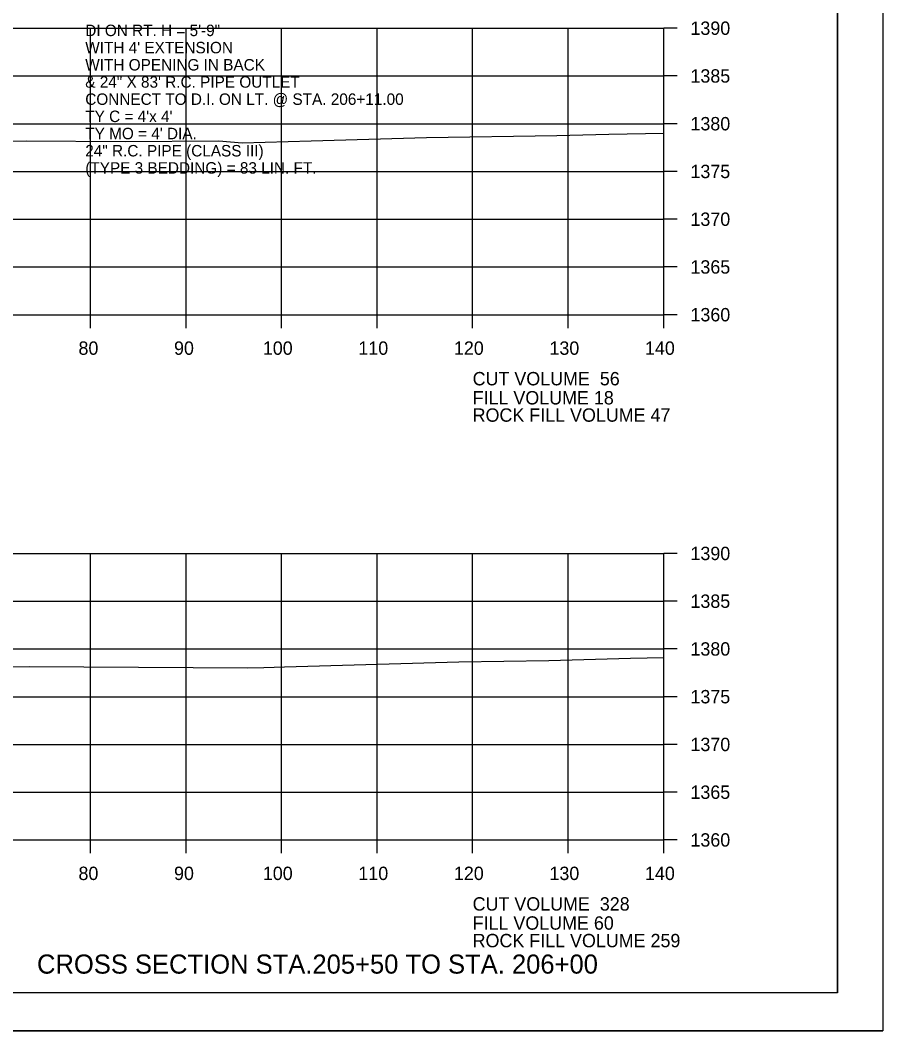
# Model space of a CAD drawing. Extents: x 1374311 to 1383814, y 384102 to 406278.
# Drawn here: x 1382712.7 to 1382803, y 403078.4 to 403184.2 of the extents above; entities that cross this region are included whole.
import ezdxf

# ---------------------------------------------------------------- set-up
doc = ezdxf.new("R2010")
doc.units = 0
for name, color, linetype in [('R_Axis', 7, 'Continuous'), ('R_Axis Annot', 7, 'Continuous'), ('R_Border', 7, 'Continuous'), ('R_Draft', 7, 'Continuous'), ('R_Exist Surface', 7, 'Continuous'), ('R_Fin Surface', 7, 'Continuous'), ('R_Grid', 7, 'Continuous'), ('R_No Plot', 7, 'Continuous'), ('R_Water Annot', 7, 'Continuous')]:
    doc.layers.add(name, color=color, linetype=linetype)

msp = doc.modelspace()

# ---------------------------------------------------------------- linework, layer by layer
at = {"layer": 'R_Axis'}
for p, q in [((1382780.07, 403153.35), (1382780.07, 403183.35)), ((1382781.47, 403183.35), (1382780.07, 403183.35)), ((1382781.47, 403178.35), (1382780.07, 403178.35)), ((1382781.47, 403173.35), (1382780.07, 403173.35)), ((1382781.47, 403168.35), (1382780.07, 403168.35)), ((1382781.47, 403163.35), (1382780.07, 403163.35)), ((1382781.47, 403158.35), (1382780.07, 403158.35)), ((1382500.07, 403153.35), (1382780.07, 403153.35)), ((1382720.07, 403151.95), (1382720.07, 403153.35)), ((1382730.07, 403151.95), (1382730.07, 403153.35)), ((1382740.07, 403151.95), (1382740.07, 403153.35)), ((1382750.07, 403151.95), (1382750.07, 403153.35)), ((1382760.07, 403151.95), (1382760.07, 403153.35)), ((1382770.07, 403151.95), (1382770.07, 403153.35)), ((1382780.07, 403151.95), (1382780.07, 403153.35)), ((1382781.47, 403153.35), (1382780.07, 403153.35)), ((1382780.07, 403098.35), (1382780.07, 403128.35)), ((1382781.47, 403128.35), (1382780.07, 403128.35)), ((1382781.47, 403123.35), (1382780.07, 403123.35)), ((1382781.47, 403118.35), (1382780.07, 403118.35)), ((1382781.47, 403113.35), (1382780.07, 403113.35)), ((1382781.47, 403108.35), (1382780.07, 403108.35)), ((1382781.47, 403103.35), (1382780.07, 403103.35)), ((1382500.07, 403098.35), (1382780.07, 403098.35)), ((1382720.07, 403096.95), (1382720.07, 403098.35)), ((1382730.07, 403096.95), (1382730.07, 403098.35)), ((1382740.07, 403096.95), (1382740.07, 403098.35)), ((1382750.07, 403096.95), (1382750.07, 403098.35)), ((1382760.07, 403096.95), (1382760.07, 403098.35)), ((1382770.07, 403096.95), (1382770.07, 403098.35)), ((1382780.07, 403096.95), (1382780.07, 403098.35)), ((1382781.47, 403098.35), (1382780.07, 403098.35))]:
    msp.add_line(p, q, dxfattribs=at)
at = {"layer": 'R_Border'}
for q in [(1382798.25, 403287.81), (1382482.07, 403082.35)]:
    msp.add_line((1382798.25, 403082.35), q, dxfattribs=at)
at = {"layer": 'R_Exist Surface'}
for points in [[(1382698.63, 403171.37), (1382713.32, 403171.54), (1382723.7, 403171.48), (1382733.49, 403171.54), (1382735.96, 403171.34), (1382743.18, 403171.54), (1382755.23, 403171.89), (1382768.9, 403172.13), (1382774.34, 403172.27), (1382780.07, 403172.37)], [(1382578.37, 403112.51), (1382590.99, 403113.05), (1382597.29, 403113.26), (1382601.04, 403113.42), (1382610.88, 403113.92), (1382619.12, 403114.05), (1382619.69, 403114.06), (1382649.24, 403114.79), (1382649.62, 403114.8), (1382650.27, 403114.8), (1382674.6, 403115.6), (1382676.76, 403115.64), (1382698.05, 403116.32), (1382701.69, 403116.37), (1382713.64, 403116.51), (1382736.54, 403116.38), (1382738.21, 403116.39), (1382740.39, 403116.46), (1382758.62, 403116.99), (1382768.03, 403117.15), (1382776.6, 403117.38), (1382780.07, 403117.44)]]:
    msp.add_lwpolyline(points, dxfattribs=at)
at = {"layer": 'R_Grid'}
for p, q in [((1382500.07, 403183.35), (1382780.07, 403183.35)), ((1382720.07, 403153.35), (1382720.07, 403183.35)), ((1382730.07, 403153.35), (1382730.07, 403183.35)), ((1382740.07, 403153.35), (1382740.07, 403183.35)), ((1382750.07, 403153.35), (1382750.07, 403183.35)), ((1382760.07, 403153.35), (1382760.07, 403183.35)), ((1382770.07, 403153.35), (1382770.07, 403183.35)), ((1382780.07, 403153.35), (1382780.07, 403183.35)), ((1382500.07, 403178.35), (1382780.07, 403178.35)), ((1382500.07, 403173.35), (1382780.07, 403173.35)), ((1382500.07, 403168.35), (1382780.07, 403168.35)), ((1382500.07, 403163.35), (1382780.07, 403163.35)), ((1382500.07, 403158.35), (1382780.07, 403158.35)), ((1382500.07, 403153.35), (1382780.07, 403153.35)), ((1382500.07, 403128.35), (1382780.07, 403128.35)), ((1382720.07, 403098.35), (1382720.07, 403128.35)), ((1382730.07, 403098.35), (1382730.07, 403128.35)), ((1382740.07, 403098.35), (1382740.07, 403128.35)), ((1382750.07, 403098.35), (1382750.07, 403128.35)), ((1382760.07, 403098.35), (1382760.07, 403128.35)), ((1382770.07, 403098.35), (1382770.07, 403128.35)), ((1382780.07, 403098.35), (1382780.07, 403128.35)), ((1382500.07, 403123.35), (1382780.07, 403123.35)), ((1382500.07, 403118.35), (1382780.07, 403118.35)), ((1382500.07, 403113.35), (1382780.07, 403113.35)), ((1382500.07, 403108.35), (1382780.07, 403108.35)), ((1382500.07, 403103.35), (1382780.07, 403103.35)), ((1382500.07, 403098.35), (1382780.07, 403098.35))]:
    msp.add_line(p, q, dxfattribs=at)
at = {"layer": 'R_No Plot'}
msp.add_line((1382469.67, 403078.37), (1382803, 403078.37), dxfattribs=at)
for points in [[(1382469.66, 403291.7), (1382803, 403291.7), (1382803, 403078.36), (1382469.66, 403078.36)], [(1382715.99, 403287.81), (1382715.99, 403277.93), (1382751.72, 403277.93), (1382751.72, 403275.01), (1382774.92, 403275.01), (1382774.92, 403250.67), (1382798.25, 403250.67), (1382798.25, 403082.35), (1382482.07, 403082.35), (1382482.07, 403287.81)]]:
    msp.add_lwpolyline(points, close=True, dxfattribs=at)

# ---------------------------------------------------------------- texts
at = {"layer": 'R_Axis Annot'}
for s, p in [('1390', (1382782.87, 403182.65)), ('1385', (1382782.87, 403177.65)), ('1380', (1382782.87, 403172.65)), ('1375', (1382782.87, 403167.65)), ('1370', (1382782.87, 403162.65)), ('1365', (1382782.87, 403157.65)), ('1360', (1382782.87, 403152.65)), ('80', (1382718.81, 403149.15)), ('90', (1382728.81, 403149.15)), ('100', (1382738.11, 403149.15)), ('110', (1382748.11, 403149.15)), ('120', (1382758.11, 403149.15)), ('130', (1382768.11, 403149.15)), ('140', (1382778.11, 403149.15)), ('CUT VOLUME  56', (1382760.07, 403145.95)), ('FILL VOLUME 18', (1382760.07, 403143.95)), ('1390', (1382782.87, 403127.65)), ('1385', (1382782.87, 403122.65)), ('1380', (1382782.87, 403117.65)), ('1375', (1382782.87, 403112.65)), ('1370', (1382782.87, 403107.65)), ('1365', (1382782.87, 403102.65)), ('1360', (1382782.87, 403097.65)), ('80', (1382718.81, 403094.15)), ('90', (1382728.81, 403094.15)), ('100', (1382738.11, 403094.15)), ('110', (1382748.11, 403094.15)), ('120', (1382758.11, 403094.15)), ('130', (1382768.11, 403094.15)), ('140', (1382778.11, 403094.15)), ('CUT VOLUME  328', (1382760.07, 403090.95)), ('FILL VOLUME 60', (1382760.07, 403088.95))]:
    msp.add_text(s, height=1.4, dxfattribs=at).set_placement(p)
at = {"layer": 'R_Draft'}
msp.add_text('CROSS SECTION STA.205+50 TO STA. 206+00', height=2, dxfattribs=at).set_placement((1382714.47, 403084.35))
at = {"layer": 'R_Fin Surface'}
for s, p in [('ROCK FILL VOLUME 47', (1382760.07, 403142.14)), ('ROCK FILL VOLUME 259', (1382760.07, 403087.11))]:
    msp.add_text(s, height=1.4, dxfattribs=at).set_placement(p)
at = {"layer": 'R_Water Annot'}
for s, p in [('DI ON RT. H = 5\'-9"', (1382719.52, 403182.52)), ("WITH 4' EXTENSION", (1382719.52, 403180.72)), ('WITH OPENING IN BACK ', (1382719.52, 403178.92)), ('& 24" X 83\' R.C. PIPE OUTLET', (1382719.52, 403177.12)), ('CONNECT TO D.I. ON LT. @ STA. 206+11.00', (1382719.52, 403175.32)), ("TY C = 4'x 4'", (1382719.52, 403173.52)), ("TY MO = 4' DIA.", (1382719.52, 403171.72)), ('24" R.C. PIPE (CLASS III)', (1382719.52, 403169.92)), ('(TYPE 3 BEDDING) = 83 LIN. FT.', (1382719.52, 403168.12))]:
    msp.add_text(s, height=1.2, dxfattribs=at).set_placement(p)

doc.saveas('drawing.dxf')
